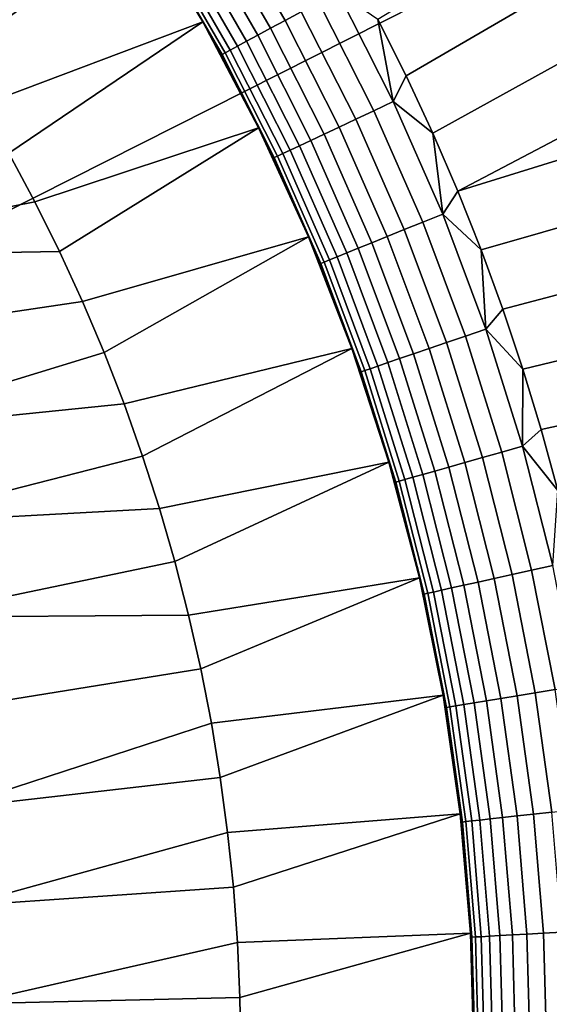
# Model space of a CAD drawing. Header units: metres. Extents: x -109 to 109, y -100 to 58.
# Tile 388 of 642: x 10.58 to 13.98, y -12.49 to -6.15. Entities that reach past the tile are written whole.
import ezdxf

# ---------------------------------------------------------------- set-up
doc = ezdxf.new("R2010")
doc.units = ezdxf.units.M
doc.layers.add('solid_21_062_100_XXX', color=7, linetype='CONTINUOUS')

msp = doc.modelspace()

# ---------------------------------------------------------------- linework, layer by layer
at = {"layer": 'solid_21_062_100_XXX'}
for points in [[(2.212831, -11.565833, -20.43038), (2.212826, -1.049087, -20.43038), (23.175426, -0.972689, -20.220478)], [(9.679617, -22.091299, -20.355614), (2.212831, -22.082581, -20.43038), (2.212831, -11.565833, -20.43038), (23.175426, -0.972689, -20.220478)], [(17.148014, -22.086779, -20.280832), (9.679617, -22.091299, -20.355614), (23.175426, -0.972689, -20.220478)], [(15.019705, -4.837057, 28.576704), (12.882462, -6.144763, 30.020081), (13.064049, -6.508686, 30.020081), (15.229829, -5.246701, 28.576704)], [(15.229829, -5.246701, 28.576704), (13.064049, -6.508686, 30.020081), (13.235357, -6.877558, 30.020081), (15.428782, -5.661885, 28.576704)], [(11.900204, -5.484972, 30.46562), (12.285102, -6.151635, 30.46562), (12.388948, -6.095437, 30.336931), (12.000796, -5.423138, 30.336931)], [(11.35683, -5.501204, 45.097431), (9.952835, -6.096189, 46.597431), (10.147083, -6.394016, 46.597431)], [(11.755091, -6.161638, 45.097431), (11.35683, -5.501204, 45.097431), (10.147083, -6.394016, 46.597431), (10.3325, -6.697587, 46.597431)], [(11.35683, -5.501204, 45.097431), (11.755091, -6.161638, 45.097431), (11.560712, -5.828634, 31.752131), (11.356923, -5.501349, 31.752131)], [(11.80956, -5.54069, 30.60412), (12.191526, -6.202276, 30.60412), (12.285102, -6.151635, 30.46562), (11.900204, -5.484972, 30.46562)], [(11.729555, -5.589869, 30.751375), (12.108933, -6.246973, 30.751375), (12.191526, -6.202276, 30.60412), (11.80956, -5.54069, 30.60412)], [(11.603819, -5.667159, 31.067598), (11.979131, -6.317219, 31.067598), (12.037955, -6.285385, 30.906261), (11.6608, -5.632133, 30.906261)], [(11.6608, -5.632133, 30.906261), (12.037955, -6.285385, 30.906261), (12.108933, -6.246973, 30.751375), (11.729555, -5.589869, 30.751375)], [(11.526823, -5.714488, 31.404663), (11.899645, -6.360234, 31.404663), (11.93291, -6.342232, 31.234156), (11.559046, -5.694681, 31.234156)], [(11.559046, -5.694681, 31.234156), (11.93291, -6.342232, 31.234156), (11.979131, -6.317219, 31.067598), (11.603819, -5.667159, 31.067598)], [(15.428782, -5.661885, 28.576704), (13.235357, -6.877558, 30.020081), (13.396254, -7.25109, 30.020081), (15.61642, -6.082305, 28.576704)], [(11.507396, -5.72643, 31.57782), (11.879589, -6.371088, 31.57782), (11.899645, -6.360234, 31.404663), (11.526823, -5.714488, 31.404663)], [(11.507396, -5.72643, 31.57782), (11.560712, -5.828634, 31.752131), (11.755072, -6.161605, 31.752131)], [(11.507396, -5.72643, 31.57782), (11.755072, -6.161605, 31.752131), (11.879589, -6.371088, 31.57782)], [(11.755091, -6.161638, 45.097431), (11.755072, -6.161605, 31.752131), (11.560712, -5.828634, 31.752131)], [(12.502272, -6.034109, 30.219034), (12.856006, -6.733105, 30.219034), (12.981394, -6.673933, 30.112827), (12.62421, -5.968119, 30.112827)], [(12.62421, -5.968119, 30.112827), (12.981394, -6.673933, 30.112827), (12.882462, -6.144763, 30.020081)], [(12.388948, -6.095437, 30.336931), (12.739475, -6.788097, 30.336931), (12.856006, -6.733105, 30.219034), (12.502272, -6.034109, 30.219034)], [(15.792604, -6.507651, 28.576704), (15.61642, -6.082305, 28.576704), (13.396254, -7.25109, 30.020081)], [(12.285102, -6.151635, 30.46562), (12.63269, -6.83849, 30.46562), (12.739475, -6.788097, 30.336931), (12.388948, -6.095437, 30.336931)], [(12.981394, -6.673933, 30.112827), (13.064049, -6.508686, 30.020081), (12.882462, -6.144763, 30.020081)], [(11.755091, -6.161638, 45.097431), (10.3325, -6.697587, 46.597431), (10.508861, -7.00658, 46.597431)], [(12.114921, -6.8436, 45.097431), (11.755091, -6.161638, 45.097431), (10.508861, -7.00658, 46.597431), (10.675945, -7.320564, 46.597431)], [(11.755091, -6.161638, 45.097431), (12.114921, -6.8436, 45.097431), (11.939844, -6.499991, 31.752131), (11.755072, -6.161605, 31.752131)], [(11.879589, -6.371088, 31.57782), (11.755072, -6.161605, 31.752131), (11.939844, -6.499991, 31.752131)], [(12.108933, -6.246973, 30.751375), (12.451538, -6.923977, 30.751375), (12.536468, -6.883898, 30.60412), (12.191526, -6.202276, 30.60412)], [(12.191526, -6.202276, 30.60412), (12.536468, -6.883898, 30.60412), (12.63269, -6.83849, 30.46562), (12.285102, -6.151635, 30.46562)], [(12.037955, -6.285385, 30.906261), (12.378551, -6.958421, 30.906261), (12.451538, -6.923977, 30.751375), (12.108933, -6.246973, 30.751375)], [(11.93291, -6.342232, 31.234156), (12.270534, -7.009396, 31.234156), (12.318063, -6.986966, 31.067598), (11.979131, -6.317219, 31.067598)], [(11.979131, -6.317219, 31.067598), (12.318063, -6.986966, 31.067598), (12.378551, -6.958421, 30.906261), (12.037955, -6.285385, 30.906261)], [(11.879589, -6.371088, 31.57782), (12.215704, -7.03527, 31.57782), (12.236327, -7.025538, 31.404663), (11.899645, -6.360234, 31.404663)], [(11.879589, -6.371088, 31.57782), (11.939844, -6.499991, 31.752131), (12.114879, -6.843515, 31.752131)], [(11.879589, -6.371088, 31.57782), (12.114879, -6.843515, 31.752131), (12.215704, -7.03527, 31.57782)], [(11.899645, -6.360234, 31.404663), (12.236327, -7.025538, 31.404663), (12.270534, -7.009396, 31.234156), (11.93291, -6.342232, 31.234156)], [(12.114921, -6.8436, 45.097431), (12.114879, -6.843515, 31.752131), (11.939844, -6.499991, 31.752131)], [(12.981394, -6.673933, 30.112827), (13.235357, -6.877558, 30.020081), (13.064049, -6.508686, 30.020081)], [(15.957206, -6.937613, 28.576704), (15.792604, -6.507651, 28.576704), (13.396254, -7.25109, 30.020081), (13.54661, -7.628988, 30.020081)], [(12.856006, -6.733105, 30.219034), (13.170695, -7.450526, 30.219034), (13.299152, -7.398351, 30.112827), (12.981394, -6.673933, 30.112827)], [(12.981394, -6.673933, 30.112827), (13.299152, -7.398351, 30.112827), (13.235357, -6.877558, 30.020081)], [(12.739475, -6.788097, 30.336931), (13.051312, -7.499015, 30.336931), (13.170695, -7.450526, 30.219034), (12.856006, -6.733105, 30.219034)], [(12.114921, -6.8436, 45.097431), (10.675945, -7.320564, 46.597431), (10.833561, -7.639185, 46.597431)], [(12.435117, -7.54473, 45.097431), (12.114921, -6.8436, 45.097431), (10.833561, -7.639185, 46.597431), (10.981673, -7.962358, 46.597431)], [(12.435117, -7.54473, 45.097431), (12.280032, -7.191897, 31.752131), (12.114879, -6.843515, 31.752131), (12.114921, -6.8436, 45.097431)], [(12.215704, -7.03527, 31.57782), (12.114879, -6.843515, 31.752131), (12.280032, -7.191897, 31.752131)], [(12.536468, -6.883898, 30.60412), (12.843336, -7.583488, 30.60412), (12.941915, -7.543448, 30.46562), (12.63269, -6.83849, 30.46562)], [(12.63269, -6.83849, 30.46562), (12.941915, -7.543448, 30.46562), (13.051312, -7.499015, 30.336931), (12.739475, -6.788097, 30.336931)], [(12.451538, -6.923977, 30.751375), (12.756328, -7.618827, 30.751375), (12.843336, -7.583488, 30.60412), (12.536468, -6.883898, 30.60412)], [(13.299152, -7.398351, 30.112827), (13.396254, -7.25109, 30.020081), (13.235357, -6.877558, 30.020081)], [(12.318063, -6.986966, 31.067598), (12.619585, -7.674367, 31.067598), (12.681554, -7.649198, 30.906261), (12.378551, -6.958421, 30.906261)], [(12.378551, -6.958421, 30.906261), (12.681554, -7.649198, 30.906261), (12.756328, -7.618827, 30.751375), (12.451538, -6.923977, 30.751375)], [(16.110104, -7.371874, 28.576704), (15.957206, -6.937613, 28.576704), (13.54661, -7.628988, 30.020081), (13.686308, -8.010954, 30.020081)], [(8.87676, -7.675, 46.597431), (10.675945, -7.320564, 46.597431), (10.508861, -7.00658, 46.597431), (8.544433, -7.138273, 46.597431)], [(12.215704, -7.03527, 31.57782), (12.514721, -7.716959, 31.57782), (12.535849, -7.708378, 31.404663), (12.236327, -7.025538, 31.404663)], [(12.215704, -7.03527, 31.57782), (12.280032, -7.191897, 31.752131), (12.435169, -7.544854, 31.752131)], [(12.215704, -7.03527, 31.57782), (12.435169, -7.544854, 31.752131), (12.514721, -7.716959, 31.57782)], [(12.236327, -7.025538, 31.404663), (12.535849, -7.708378, 31.404663), (12.570892, -7.694145, 31.234156), (12.270534, -7.009396, 31.234156)], [(12.270534, -7.009396, 31.234156), (12.570892, -7.694145, 31.234156), (12.619585, -7.674367, 31.067598), (12.318063, -6.986966, 31.067598)], [(12.435117, -7.54473, 45.097431), (12.435169, -7.544854, 31.752131), (12.280032, -7.191897, 31.752131)], [(13.299152, -7.398351, 30.112827), (13.54661, -7.628988, 30.020081), (13.396254, -7.25109, 30.020081)], [(8.87676, -7.675, 46.597431), (10.833561, -7.639185, 46.597431), (10.675945, -7.320564, 46.597431)], [(13.170695, -7.450526, 30.219034), (13.445387, -8.184193, 30.219034), (13.576523, -8.139174, 30.112827), (13.299152, -7.398351, 30.112827)], [(13.299152, -7.398351, 30.112827), (13.576523, -8.139174, 30.112827), (13.54661, -7.628988, 30.020081)], [(16.251186, -7.810116, 28.576704), (16.110104, -7.371874, 28.576704), (13.686308, -8.010954, 30.020081), (13.815239, -8.396688, 30.020081)], [(13.051312, -7.499015, 30.336931), (13.323514, -8.226032, 30.336931), (13.445387, -8.184193, 30.219034), (13.170695, -7.450526, 30.219034)], [(12.435117, -7.54473, 45.097431), (10.981673, -7.962358, 46.597431), (11.12027, -8.290061, 46.597431)], [(12.714939, -8.263445, 45.097431), (12.435117, -7.54473, 45.097431), (11.12027, -8.290061, 46.597431), (11.249048, -8.621623, 46.597431)], [(12.435117, -7.54473, 45.097431), (12.714939, -8.263445, 45.097431), (12.580164, -7.902096, 31.752131), (12.435169, -7.544854, 31.752131)], [(12.514721, -7.716959, 31.57782), (12.435169, -7.544854, 31.752131), (12.580164, -7.902096, 31.752131)], [(12.843336, -7.583488, 30.60412), (13.111199, -8.29892, 30.60412), (13.211834, -8.264372, 30.46562), (12.941915, -7.543448, 30.46562)], [(12.941915, -7.543448, 30.46562), (13.211834, -8.264372, 30.46562), (13.323514, -8.226032, 30.336931), (13.051312, -7.499015, 30.336931)], [(12.756328, -7.618827, 30.751375), (13.022377, -8.329412, 30.751375), (13.111199, -8.29892, 30.60412), (12.843336, -7.583488, 30.60412)], [(9.175416, -8.231168, 46.597431), (10.981673, -7.962358, 46.597431), (10.833561, -7.639185, 46.597431), (8.87676, -7.675, 46.597431)], [(12.619585, -7.674367, 31.067598), (12.882782, -8.377336, 31.067598), (12.946043, -8.355618, 30.906261), (12.681554, -7.649198, 30.906261)], [(12.681554, -7.649198, 30.906261), (12.946043, -8.355618, 30.906261), (13.022377, -8.329412, 30.751375), (12.756328, -7.618827, 30.751375)], [(13.576523, -8.139174, 30.112827), (13.686308, -8.010954, 30.020081), (13.54661, -7.628988, 30.020081)], [(12.514721, -7.716959, 31.57782), (12.775731, -8.414086, 31.57782), (12.797299, -8.406681, 31.404663), (12.535849, -7.708378, 31.404663)], [(12.514721, -7.716959, 31.57782), (12.580164, -7.902096, 31.752131), (12.714899, -8.263333, 31.752131)], [(12.514721, -7.716959, 31.57782), (12.714899, -8.263333, 31.752131), (12.775731, -8.414086, 31.57782)], [(12.535849, -7.708378, 31.404663), (12.797299, -8.406681, 31.404663), (12.833075, -8.3944, 31.234156), (12.570892, -7.694145, 31.234156)], [(12.570892, -7.694145, 31.234156), (12.833075, -8.3944, 31.234156), (12.882782, -8.377336, 31.067598), (12.619585, -7.674367, 31.067598)], [(16.38035, -8.252018, 28.576704), (16.251186, -7.810116, 28.576704), (13.815239, -8.396688, 30.020081), (13.933301, -8.785885, 30.020081)], [(12.714939, -8.263445, 45.097431), (12.714899, -8.263333, 31.752131), (12.580164, -7.902096, 31.752131)], [(9.439283, -8.804703, 46.597431), (11.12027, -8.290061, 46.597431), (10.981673, -7.962358, 46.597431), (9.175416, -8.231168, 46.597431)], [(13.576523, -8.139174, 30.112827), (13.815239, -8.396688, 30.020081), (13.686308, -8.010954, 30.020081)], [(13.445387, -8.184193, 30.219034), (13.679244, -8.931878, 30.219034), (13.812662, -8.894152, 30.112827), (13.576523, -8.139174, 30.112827)], [(13.576523, -8.139174, 30.112827), (13.812662, -8.894152, 30.112827), (13.815239, -8.396688, 30.020081)], [(13.211834, -8.264372, 30.46562), (13.441629, -8.999069, 30.46562), (13.555252, -8.96694, 30.336931), (13.323514, -8.226032, 30.336931)], [(13.323514, -8.226032, 30.336931), (13.555252, -8.96694, 30.336931), (13.679244, -8.931878, 30.219034), (13.445387, -8.184193, 30.219034)], [(9.439283, -8.804703, 46.597431), (11.249048, -8.621623, 46.597431), (11.12027, -8.290061, 46.597431)], [(12.714939, -8.263445, 45.097431), (11.249048, -8.621623, 46.597431), (11.36797, -8.956925, 46.597431)], [(12.953141, -8.996561, 45.097431), (12.714939, -8.263445, 45.097431), (11.36797, -8.956925, 46.597431), (11.476815, -9.295321, 46.597431)], [(12.953141, -8.996561, 45.097431), (12.839263, -8.62827, 31.752131), (12.714899, -8.263333, 31.752131), (12.714939, -8.263445, 45.097431)], [(12.775731, -8.414086, 31.57782), (12.714899, -8.263333, 31.752131), (12.839263, -8.62827, 31.752131)], [(13.022377, -8.329412, 30.751375), (13.248877, -9.053575, 30.751375), (13.339245, -9.028021, 30.60412), (13.111199, -8.29892, 30.60412)], [(13.111199, -8.29892, 30.60412), (13.339245, -9.028021, 30.60412), (13.441629, -8.999069, 30.46562), (13.211834, -8.264372, 30.46562)], [(16.497499, -8.697256, 28.576704), (16.38035, -8.252018, 28.576704), (13.933301, -8.785885, 30.020081), (14.040401, -9.178241, 30.020081)], [(12.882782, -8.377336, 31.067598), (13.106854, -9.093735, 31.067598), (13.171216, -9.075535, 30.906261), (12.946043, -8.355618, 30.906261)], [(12.946043, -8.355618, 30.906261), (13.171216, -9.075535, 30.906261), (13.248877, -9.053575, 30.751375), (13.022377, -8.329412, 30.751375)], [(12.775731, -8.414086, 31.57782), (12.997941, -9.124533, 31.57782), (13.019885, -9.118327, 31.404663), (12.797299, -8.406681, 31.404663)], [(12.997941, -9.124533, 31.57782), (12.775731, -8.414086, 31.57782), (12.839263, -8.62827, 31.752131), (12.953156, -8.996611, 31.752131)], [(12.797299, -8.406681, 31.404663), (13.019885, -9.118327, 31.404663), (13.056282, -9.108035, 31.234156), (12.833075, -8.3944, 31.234156)], [(12.833075, -8.3944, 31.234156), (13.056282, -9.108035, 31.234156), (13.106854, -9.093735, 31.067598), (12.882782, -8.377336, 31.067598)], [(13.812662, -8.894152, 30.112827), (13.933301, -8.785885, 30.020081), (13.815239, -8.396688, 30.020081)], [(9.667337, -9.393377, 46.597431), (11.36797, -8.956925, 46.597431), (11.249048, -8.621623, 46.597431), (9.439283, -8.804703, 46.597431)], [(12.953141, -8.996561, 45.097431), (12.953156, -8.996611, 31.752131), (12.839263, -8.62827, 31.752131)], [(13.812662, -8.894152, 30.112827), (14.040401, -9.178241, 30.020081), (13.933301, -8.785885, 30.020081)], [(13.555252, -8.96694, 30.336931), (13.745823, -9.719489, 30.336931), (13.871559, -9.691311, 30.219034), (13.679244, -8.931878, 30.219034)], [(13.679244, -8.931878, 30.219034), (13.871559, -9.691311, 30.219034), (14.006852, -9.660991, 30.112827), (13.812662, -8.894152, 30.112827)], [(13.812662, -8.894152, 30.112827), (14.006852, -9.660991, 30.112827), (14.040401, -9.178241, 30.020081)], [(9.667337, -9.393377, 46.597431), (11.476815, -9.295321, 46.597431), (11.36797, -8.956925, 46.597431)], [(12.953141, -8.996561, 45.097431), (11.476815, -9.295321, 46.597431), (11.575585, -9.636802, 46.597431)], [(13.149158, -9.742283, 45.097431), (12.953141, -8.996561, 45.097431), (11.575585, -9.636802, 46.597431), (11.664258, -9.981322, 46.597431)], [(12.953141, -8.996561, 45.097431), (13.149158, -9.742283, 45.097431), (13.056482, -9.368052, 31.752131), (12.953156, -8.996611, 31.752131)], [(12.997941, -9.124533, 31.57782), (12.953156, -8.996611, 31.752131), (13.056482, -9.368052, 31.752131)], [(13.339245, -9.028021, 30.60412), (13.526779, -9.768578, 30.60412), (13.630604, -9.74531, 30.46562), (13.441629, -8.999069, 30.46562)], [(13.441629, -8.999069, 30.46562), (13.630604, -9.74531, 30.46562), (13.745823, -9.719489, 30.336931), (13.555252, -8.96694, 30.336931)], [(13.171216, -9.075535, 30.906261), (13.356388, -9.806764, 30.906261), (13.435141, -9.789114, 30.751375), (13.248877, -9.053575, 30.751375)], [(13.248877, -9.053575, 30.751375), (13.435141, -9.789114, 30.751375), (13.526779, -9.768578, 30.60412), (13.339245, -9.028021, 30.60412)], [(12.997941, -9.124533, 31.57782), (13.180677, -9.846141, 31.57782), (13.202929, -9.841154, 31.404663), (13.019885, -9.118327, 31.404663)], [(13.180677, -9.846141, 31.57782), (12.997941, -9.124533, 31.57782), (13.056482, -9.368052, 31.752131), (13.149161, -9.742293, 31.752131)], [(13.019885, -9.118327, 31.404663), (13.202929, -9.841154, 31.404663), (13.239839, -9.832883, 31.234156), (13.056282, -9.108035, 31.234156)], [(13.056282, -9.108035, 31.234156), (13.239839, -9.832883, 31.234156), (13.291121, -9.82139, 31.067598), (13.106854, -9.093735, 31.067598)], [(13.106854, -9.093735, 31.067598), (13.291121, -9.82139, 31.067598), (13.356388, -9.806764, 30.906261), (13.171216, -9.075535, 30.906261)], [(9.858707, -9.994938, 46.597431), (11.575585, -9.636802, 46.597431), (11.476815, -9.295321, 46.597431), (9.667337, -9.393377, 46.597431)], [(13.149158, -9.742283, 45.097431), (13.149161, -9.742293, 31.752131), (13.056482, -9.368052, 31.752131)], [(9.858707, -9.994938, 46.597431), (11.664258, -9.981322, 46.597431), (11.575585, -9.636802, 46.597431)], [(13.745823, -9.719489, 30.336931), (13.894649, -10.481393, 30.336931), (14.021746, -10.460184, 30.219034), (13.871559, -9.691311, 30.219034)], [(13.871559, -9.691311, 30.219034), (14.021746, -10.460184, 30.219034), (14.158504, -10.437364, 30.112827), (14.006852, -9.660991, 30.112827)], [(13.149158, -9.742283, 45.097431), (11.664258, -9.981322, 46.597431), (11.742689, -10.328308, 46.597431)], [(13.302295, -10.498056, 45.097431), (13.149158, -9.742283, 45.097431), (11.742689, -10.328308, 46.597431), (11.810787, -10.677445, 46.597431)], [(13.149158, -9.742283, 45.097431), (13.302295, -10.498056, 45.097431), (13.231114, -10.119029, 31.752131), (13.149161, -9.742293, 31.752131)], [(13.180677, -9.846141, 31.57782), (13.149161, -9.742293, 31.752131), (13.231114, -10.119029, 31.752131)], [(13.526779, -9.768578, 30.60412), (13.673233, -10.518341, 30.60412), (13.778182, -10.500828, 30.46562), (13.630604, -9.74531, 30.46562)], [(13.630604, -9.74531, 30.46562), (13.778182, -10.500828, 30.46562), (13.894649, -10.481393, 30.336931), (13.745823, -9.719489, 30.336931)], [(13.239839, -9.832883, 31.234156), (13.383185, -10.566741, 31.234156), (13.435024, -10.558091, 31.067598), (13.291121, -9.82139, 31.067598)], [(13.291121, -9.82139, 31.067598), (13.435024, -10.558091, 31.067598), (13.500998, -10.547082, 30.906261), (13.356388, -9.806764, 30.906261)], [(13.356388, -9.806764, 30.906261), (13.500998, -10.547082, 30.906261), (13.580603, -10.533798, 30.751375), (13.435141, -9.789114, 30.751375)], [(13.435141, -9.789114, 30.751375), (13.580603, -10.533798, 30.751375), (13.673233, -10.518341, 30.60412), (13.526779, -9.768578, 30.60412)], [(13.180677, -9.846141, 31.57782), (13.323384, -10.57672, 31.57782), (13.345878, -10.572967, 31.404663), (13.202929, -9.841154, 31.404663)], [(13.323384, -10.57672, 31.57782), (13.180677, -9.846141, 31.57782), (13.231114, -10.119029, 31.752131), (13.302277, -10.497951, 31.752131)], [(13.202929, -9.841154, 31.404663), (13.345878, -10.572967, 31.404663), (13.383185, -10.566741, 31.234156), (13.239839, -9.832883, 31.234156)], [(10.012693, -10.607183, 46.597431), (11.742689, -10.328308, 46.597431), (11.664258, -9.981322, 46.597431), (9.858707, -9.994938, 46.597431)], [(13.302295, -10.498056, 45.097431), (13.302277, -10.497951, 31.752131), (13.231114, -10.119029, 31.752131)], [(10.128698, -11.227753, 46.597431), (11.810787, -10.677445, 46.597431), (11.742689, -10.328308, 46.597431), (10.012693, -10.607183, 46.597431)], [(13.894649, -10.481393, 30.336931), (14.001277, -11.25034, 30.336931), (14.12935, -11.236164, 30.219034), (14.021746, -10.460184, 30.219034)], [(13.302295, -10.498056, 45.097431), (11.810787, -10.677445, 46.597431), (11.868486, -11.02826, 46.597431)], [(13.411987, -11.260973, 45.097431), (13.302295, -10.498056, 45.097431), (11.868486, -11.02826, 46.597431), (11.915764, -11.380631, 46.597431)], [(13.411987, -11.260973, 45.097431), (13.36259, -10.87875, 31.752131), (13.302277, -10.497951, 31.752131), (13.302295, -10.498056, 45.097431)], [(13.323384, -10.57672, 31.57782), (13.302277, -10.497951, 31.752131), (13.36259, -10.87875, 31.752131)], [(13.580603, -10.533798, 30.751375), (13.684821, -11.285364, 30.751375), (13.778162, -11.275033, 30.60412), (13.673233, -10.518341, 30.60412)], [(13.673233, -10.518341, 30.60412), (13.778162, -11.275033, 30.60412), (13.883916, -11.263329, 30.46562), (13.778182, -10.500828, 30.46562)], [(13.778182, -10.500828, 30.46562), (13.883916, -11.263329, 30.46562), (14.001277, -11.25034, 30.336931), (13.894649, -10.481393, 30.336931)], [(13.323384, -10.57672, 31.57782), (13.425629, -11.314052, 31.57782), (13.448295, -11.311543, 31.404663), (13.345878, -10.572967, 31.404663)], [(13.425629, -11.314052, 31.57782), (13.323384, -10.57672, 31.57782), (13.36259, -10.87875, 31.752131), (13.412004, -11.261116, 31.752131)], [(13.345878, -10.572967, 31.404663), (13.448295, -11.311543, 31.404663), (13.485888, -11.307383, 31.234156), (13.383185, -10.566741, 31.234156)], [(13.383185, -10.566741, 31.234156), (13.485888, -11.307383, 31.234156), (13.538125, -11.3016, 31.067598), (13.435024, -10.558091, 31.067598)], [(13.435024, -10.558091, 31.067598), (13.538125, -11.3016, 31.067598), (13.604605, -11.294243, 30.906261), (13.500998, -10.547082, 30.906261)], [(13.500998, -10.547082, 30.906261), (13.604605, -11.294243, 30.906261), (13.684821, -11.285364, 30.751375), (13.580603, -10.533798, 30.751375)], [(10.128698, -11.227753, 46.597431), (11.868486, -11.02826, 46.597431), (11.810787, -10.677445, 46.597431)], [(13.411987, -11.260973, 45.097431), (13.412004, -11.261116, 31.752131), (13.36259, -10.87875, 31.752131)], [(10.206274, -11.85424, 46.597431), (11.915764, -11.380631, 46.597431), (11.868486, -11.02826, 46.597431), (10.128698, -11.227753, 46.597431)], [(13.411987, -11.260973, 45.097431), (11.915764, -11.380631, 46.597431), (11.952583, -11.734344, 46.597431)], [(13.477989, -12.029417, 45.097431), (13.411987, -11.260973, 45.097431), (11.952583, -11.734344, 46.597431), (11.97893, -12.089231, 46.597431)], [(13.411987, -11.260973, 45.097431), (13.477989, -12.029417, 45.097431), (13.450479, -11.644737, 31.752131), (13.412004, -11.261116, 31.752131)], [(13.425629, -11.314052, 31.57782), (13.412004, -11.261116, 31.752131), (13.450479, -11.644737, 31.752131)], [(13.604605, -11.294243, 30.906261), (13.666895, -12.045977, 30.906261), (13.747478, -12.041531, 30.751375), (13.684821, -11.285364, 30.751375)], [(13.684821, -11.285364, 30.751375), (13.747478, -12.041531, 30.751375), (13.841248, -12.036357, 30.60412), (13.778162, -11.275033, 30.60412)], [(13.778162, -11.275033, 30.60412), (13.841248, -12.036357, 30.60412), (13.947486, -12.030496, 30.46562), (13.883916, -11.263329, 30.46562)], [(13.883916, -11.263329, 30.46562), (13.947486, -12.030496, 30.46562), (14.065384, -12.023992, 30.336931), (14.001277, -11.25034, 30.336931)], [(13.425629, -11.314052, 31.57782), (13.4871, -12.055896, 31.57782), (13.509869, -12.05464, 31.404663), (13.448295, -11.311543, 31.404663)], [(13.4871, -12.055896, 31.57782), (13.425629, -11.314052, 31.57782), (13.450479, -11.644737, 31.752131), (13.477983, -12.029301, 31.752131)], [(13.448295, -11.311543, 31.404663), (13.509869, -12.05464, 31.404663), (13.547636, -12.052556, 31.234156), (13.485888, -11.307383, 31.234156)], [(13.485888, -11.307383, 31.234156), (13.547636, -12.052556, 31.234156), (13.600111, -12.049661, 31.067598), (13.538125, -11.3016, 31.067598)], [(13.538125, -11.3016, 31.067598), (13.600111, -12.049661, 31.067598), (13.666895, -12.045977, 30.906261), (13.604605, -11.294243, 30.906261)], [(10.206274, -11.85424, 46.597431), (11.952583, -11.734344, 46.597431), (11.915764, -11.380631, 46.597431)], [(13.477989, -12.029417, 45.097431), (13.477983, -12.029301, 31.752131), (13.450479, -11.644737, 31.752131)], [(10.245137, -12.484339, 46.597431), (11.97893, -12.089231, 46.597431), (11.952583, -11.734344, 46.597431), (10.206274, -11.85424, 46.597431)], [(13.477989, -12.029417, 45.097431), (11.97893, -12.089231, 46.597431), (11.994732, -12.4444, 46.597431)], [(13.5, -12.8, 45.097431), (13.477989, -12.029417, 45.097431), (11.994732, -12.4444, 46.597431), (12, -12.8, 46.597431)], [(13.477989, -12.029417, 45.097431), (13.494494, -12.414494, 31.752131), (13.477983, -12.029301, 31.752131)], [(13.4871, -12.055896, 31.57782), (13.477983, -12.029301, 31.752131), (13.494494, -12.414494, 31.752131)], [(13.477989, -12.029417, 45.097431), (13.5, -12.8, 45.097431), (13.5, -12.8, 31.752131), (13.494494, -12.414494, 31.752131)], [(13.600111, -12.049661, 31.067598), (13.620794, -12.8, 31.067598), (13.687679, -12.8, 30.906261), (13.666895, -12.045977, 30.906261)], [(13.666895, -12.045977, 30.906261), (13.687679, -12.8, 30.906261), (13.768386, -12.8, 30.751375), (13.747478, -12.041531, 30.751375)], [(13.747478, -12.041531, 30.751375), (13.768386, -12.8, 30.751375), (13.862297, -12.8, 30.60412), (13.841248, -12.036357, 30.60412)], [(13.841248, -12.036357, 30.60412), (13.862297, -12.8, 30.60412), (13.968697, -12.8, 30.46562), (13.947486, -12.030496, 30.46562)], [(13.947486, -12.030496, 30.46562), (13.968697, -12.8, 30.46562), (14.086774, -12.8, 30.336931), (14.065384, -12.023992, 30.336931)], [(10.245137, -12.484339, 46.597431), (11.994732, -12.4444, 46.597431), (11.97893, -12.089231, 46.597431)], [(13.4871, -12.055896, 31.57782), (13.50761, -12.8, 31.57782), (13.530415, -12.8, 31.404663), (13.509869, -12.05464, 31.404663)], [(13.50761, -12.8, 31.57782), (13.4871, -12.055896, 31.57782), (13.494494, -12.414494, 31.752131), (13.5, -12.8, 31.752131)], [(13.509869, -12.05464, 31.404663), (13.530415, -12.8, 31.404663), (13.568238, -12.8, 31.234156), (13.547636, -12.052556, 31.234156)], [(13.547636, -12.052556, 31.234156), (13.568238, -12.8, 31.234156), (13.620794, -12.8, 31.067598), (13.600111, -12.049661, 31.067598)], [(10.245137, -13.115662, 46.597431), (12, -12.8, 46.597431), (11.994732, -12.4444, 46.597431), (10.245137, -12.484339, 46.597431)]]:
    msp.add_3dface(points, dxfattribs=at)

doc.saveas('drawing.dxf')
